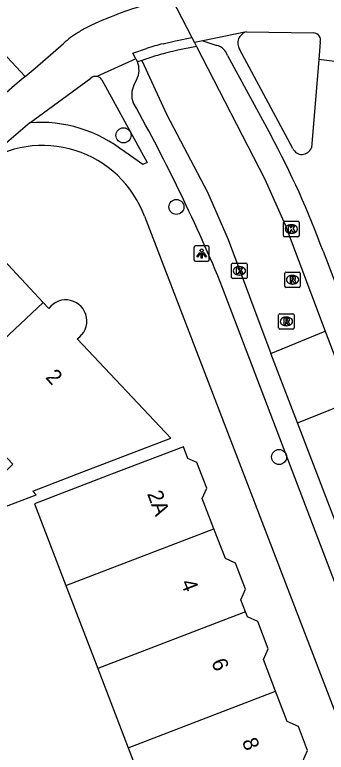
# Model space of a CAD drawing. Extents: x 159961 to 160856, y 382704 to 383353.
# Drawn here: x 160441.41 to 160461.63, y 383092.5 to 383140.41 of the extents above; entities that cross this region are included whole.
import ezdxf

# ---------------------------------------------------------------- set-up
doc = ezdxf.new("R2010")
doc.units = 0
for name, color, linetype in [('IMGEO_Boom', 7, 'Continuous'), ('IMGEO_Kolk', 7, 'Continuous'), ('IMGEO_Lichtpunt', 7, 'Continuous'), ('IMGEO_Pand', 7, 'Continuous'), ('IMGEO_Pand_nummerreeks', 7, 'Continuous'), ('IMGEO_Rijbaan_lokaal_open', 7, 'Continuous'), ('IMGEO_Rioolput', 7, 'Continuous'), ('IMGEO_Voetpad_open', 7, 'Continuous')]:
    doc.layers.add(name, color=color, linetype=linetype)

msp = doc.modelspace()

# ---------------------------------------------------------------- linework, layer by layer
at = {"layer": 'IMGEO_Boom'}
for centre in [(160448.468, 383132.579), (160451.902, 383127.928), (160458.566, 383111.683)]:
    msp.add_circle(centre, 0.489, dxfattribs=at)
at = {"layer": 'IMGEO_Kolk'}
for p, q in [((160458.86, 383126.068), (160458.86, 383126.92)), ((160458.935, 383126.994), (160459.787, 383126.994)), ((160459.861, 383126.92), (160459.861, 383126.068)), ((160459.348, 383126.774), (160459.373, 383126.774)), ((160459.787, 383125.994), (160458.935, 383125.994)), ((160459.371, 383126.214), (160459.346, 383126.214)), ((160455.488, 383123.353), (160455.488, 383124.205)), ((160455.563, 383124.279), (160456.415, 383124.279)), ((160455.976, 383124.059), (160456.001, 383124.059)), ((160456.489, 383124.205), (160456.489, 383123.353)), ((160456.415, 383123.279), (160455.563, 383123.279)), ((160455.999, 383123.499), (160455.974, 383123.499))]:
    msp.add_line(p, q, dxfattribs=at)
for points in [[(160458.86, 383126.068), (160458.86, 383126.92)], [(160458.935, 383126.994), (160459.787, 383126.994)], [(160459.861, 383126.92), (160459.861, 383126.068)], [(160459.181, 383126.694), (160459.304, 383126.694), (160459.304, 383126.543), (160459.434, 383126.694), (160459.598, 383126.694), (160459.452, 383126.543), (160459.605, 383126.294), (160459.453, 383126.294), (160459.368, 383126.458), (160459.304, 383126.391), (160459.304, 383126.294), (160459.181, 383126.294), (160459.181, 383126.694)], [(160459.787, 383125.994), (160458.935, 383125.994)], [(160455.488, 383123.353), (160455.488, 383124.205)], [(160455.563, 383124.279), (160456.415, 383124.279)], [(160456.489, 383124.205), (160456.489, 383123.353)], [(160455.809, 383123.979), (160455.932, 383123.979), (160455.932, 383123.828), (160456.062, 383123.979), (160456.226, 383123.979), (160456.08, 383123.828), (160456.233, 383123.579), (160456.081, 383123.579), (160455.996, 383123.743), (160455.932, 383123.676), (160455.932, 383123.579), (160455.809, 383123.579), (160455.809, 383123.979)], [(160456.415, 383123.279), (160455.563, 383123.279)]]:
    msp.add_lwpolyline(points, dxfattribs=at)
for centre, start, end in [((160458.937, 383126.918), 91.552, 178.448), ((160458.937, 383126.918), 91.552, 178.448), ((160459.785, 383126.918), 1.552, 88.448), ((160459.785, 383126.918), 1.552, 88.448), ((160458.937, 383126.07), 181.552, 268.448), ((160458.937, 383126.07), 181.552, 268.448), ((160459.785, 383126.07), 271.552, 358.448), ((160459.785, 383126.07), 271.552, 358.448), ((160455.565, 383124.203), 91.552, 178.448), ((160455.565, 383124.203), 91.552, 178.448), ((160456.413, 383124.203), 1.552, 88.448), ((160456.413, 383124.203), 1.552, 88.448), ((160455.565, 383123.355), 181.552, 268.448), ((160455.565, 383123.355), 181.552, 268.448), ((160456.413, 383123.355), 271.552, 358.448), ((160456.413, 383123.355), 271.552, 358.448)]:
    msp.add_arc(centre, 0.0765, start, end, dxfattribs=at)
for centre, major_axis, ratio, start_param, end_param in [((160459.347, 383126.494), (-0.387, 0.002), 0.722429, 4.712389, 7.853982), ((160459.372, 383126.494), (-0.39, 0.002), 0.717154, 1.570796, 4.712389), ((160455.975, 383123.779), (-0.387, 0.002), 0.722429, 4.712389, 7.853982), ((160456, 383123.779), (-0.39, 0.002), 0.717154, 1.570796, 4.712389)]:
    msp.add_ellipse(centre, major_axis=major_axis, ratio=ratio, start_param=start_param, end_param=end_param, dxfattribs=at)
at = {"layer": 'IMGEO_Lichtpunt'}
for p, q in [((160453.041, 383125.3), (160453.041, 383124.493)), ((160453.041, 383125.3), (160453.041, 383124.493)), ((160453.943, 383125.395), (160453.135, 383125.395)), ((160453.943, 383125.395), (160453.135, 383125.395)), ((160454.037, 383124.493), (160454.037, 383125.3)), ((160454.037, 383124.493), (160454.037, 383125.3)), ((160453.135, 383124.399), (160453.943, 383124.399)), ((160453.135, 383124.399), (160453.943, 383124.399))]:
    msp.add_line(p, q, dxfattribs=at)
for points in [[(160453.415, 383124.964), (160453.454, 383124.936), (160453.266, 383124.674), (160453.228, 383124.701), (160453.415, 383124.964)], [(160453.517, 383124.916), (160453.564, 383124.916), (160453.564, 383124.594), (160453.517, 383124.594), (160453.517, 383124.916)], [(160453.627, 383124.936), (160453.665, 383124.963), (160453.852, 383124.701), (160453.813, 383124.673), (160453.627, 383124.936)]]:
    msp.add_lwpolyline(points, dxfattribs=at)
msp.add_circle((160453.54, 383125.098), 0.0994, dxfattribs=at)
for centre, start, end in [((160453.135, 383125.3), 90, 180), ((160453.135, 383125.3), 90, 180), ((160453.943, 383125.3), 0, 90), ((160453.943, 383125.3), 0, 90), ((160453.135, 383124.493), 180, 270), ((160453.135, 383124.493), 180, 270), ((160453.943, 383124.493), 270, 0), ((160453.943, 383124.493), 270, 360)]:
    msp.add_arc(centre, 0.0946, start, end, dxfattribs=at)
at = {"layer": 'IMGEO_Pand'}
for points in [[(160443.261, 383121.723), (160438.942, 383126.324), (160431.36, 383119.208), (160433.108, 383117.37), (160434.361, 383118.58), (160436.962, 383115.811)], [(160436.962, 383115.811), (160443.261, 383121.723)], [(160443.622, 383121.338), (160443.261, 383121.723)], [(160436.962, 383115.811), (160441.287, 383111.207), (160439.963, 383109.901), (160440.535, 383108.364), (160442.8, 383109.232), (160442.576, 383109.47), (160445.479, 383110.586), (160451.532, 383112.912), (160445.469, 383119.371)], [(160454.334, 383107.026), (160453.581, 383108.991), (160453.875, 383109.649), (160453.229, 383111.334), (160452.646, 383111.594), (160452.356, 383112.352), (160447.688, 383110.563), (160442.695, 383108.65), (160444.731, 383103.336)], [(160444.731, 383103.336), (160454.334, 383107.026)], [(160456.381, 383101.631), (160456.084, 383102.408), (160456.389, 383103.092), (160455.739, 383104.788), (160455.079, 383105.083), (160454.334, 383107.026)], [(160444.731, 383103.336), (160446.796, 383097.947)], [(160456.381, 383101.631), (160446.796, 383097.947)], [(160458.343, 383096.468), (160457.556, 383098.521), (160457.867, 383099.219), (160457.183, 383101.001), (160456.507, 383101.303), (160456.381, 383101.631)], [(160446.796, 383097.947), (160448.772, 383092.79)], [(160448.772, 383092.79), (160458.343, 383096.468)], [(160460.412, 383091.133), (160460.11, 383091.921), (160460.421, 383092.618), (160459.822, 383094.181), (160459.095, 383094.505), (160458.343, 383096.468)], [(160448.772, 383092.79), (160450.819, 383087.447)]]:
    msp.add_lwpolyline(points, dxfattribs=at)
msp.add_arc((160444.722, 383120.52), 1.371, 303.0424, 143.3534, dxfattribs=at)
at = {"layer": 'IMGEO_Rijbaan_lokaal_open'}
for points in [[(160437.373, 383141.46), (160442.08, 383136.403)], [(160451.038, 383138.533), (160451.85, 383138.727), (160452.894, 383138.945)], [(160452.894, 383138.945), (160453.069, 383138.606)], [(160442.08, 383136.403), (160442.741, 383136.945), (160444.581, 383138.553)], [(160453.069, 383138.606), (160453.199, 383138.354)], [(160449.27, 383137.552), (160449.075, 383137.929), (160449.968, 383138.22)], [(160453.199, 383138.354), (160451.999, 383138.105), (160451.187, 383137.911)], [(160453.199, 383138.354), (160457.651, 383129.733), (160458.968, 383126.762), (160461.565, 383119.86)], [(160450.175, 383137.614), (160449.652, 383137.444)], [(160449.652, 383137.444), (160449.373, 383137.353)], [(160449.652, 383137.444), (160451.281, 383133.921), (160453.914, 383128.889), (160455.267, 383125.817), (160458.033, 383118.4)], [(160442.08, 383136.403), (160441.56, 383135.977), (160438.331, 383133.131), (160437.247, 383132.126), (160432.136, 383127.334), (160425.258, 383120.825)], [(160458.033, 383118.4), (160461.565, 383119.86)], [(160461.565, 383119.86), (160463.279, 383115.305)], [(160459.759, 383113.897), (160458.033, 383118.4)], [(160459.759, 383113.897), (160463.279, 383115.305)], [(160477.864, 383066.687), (160459.759, 383113.897)]]:
    msp.add_lwpolyline(points, dxfattribs=at)
for centre, radius, start, end in [((160457.357, 383115.779), 26.353, 106.1087, 115.1264), ((160448.945, 383134.172), 6.132, 116.943, 123.8705), ((160448.629, 383134.14), 5.988, 121.1885, 132.532), ((160454.089, 383126.117), 12.786, 103.8067, 108.8042), ((160448.241, 383136.893), 1.222, 22.1064, 32.6247), ((160454.094, 383126.135), 12.13, 103.8641, 108.8475)]:
    msp.add_arc(centre, radius, start, end, dxfattribs=at)
at = {"layer": 'IMGEO_Rioolput'}
for p, q in [((160458.94, 383122.774), (160458.94, 383123.626)), ((160459.015, 383123.7), (160459.867, 383123.7)), ((160459.941, 383123.626), (160459.941, 383122.774)), ((160459.428, 383123.48), (160459.453, 383123.48)), ((160459.867, 383122.7), (160459.015, 383122.7)), ((160459.451, 383122.92), (160459.426, 383122.92)), ((160458.539, 383120.067), (160458.539, 383120.919)), ((160458.614, 383120.993), (160459.466, 383120.993)), ((160459.027, 383120.773), (160459.052, 383120.773)), ((160459.54, 383120.919), (160459.54, 383120.067)), ((160459.05, 383120.213), (160459.025, 383120.213)), ((160459.466, 383119.993), (160458.614, 383119.993))]:
    msp.add_line(p, q, dxfattribs=at)
for points in [[(160458.94, 383122.774), (160458.94, 383123.626)], [(160459.015, 383123.7), (160459.867, 383123.7)], [(160459.941, 383123.626), (160459.941, 383122.774)], [(160459.529, 383123.398), (160459.277, 383123.4), (160459.277, 383123)], [(160459.277, 383123), (160459.401, 383123), (160459.401, 383123.162), (160459.412, 383123.162)], [(160459.455, 383123.319), (160459.401, 383123.319), (160459.401, 383123.238)], [(160459.401, 383123.238), (160459.453, 383123.238)], [(160459.459, 383123.133), (160459.53, 383123), (160459.67, 383123), (160459.605, 383123.126)], [(160459.867, 383122.7), (160459.015, 383122.7)], [(160458.539, 383120.067), (160458.539, 383120.919)], [(160458.614, 383120.993), (160459.466, 383120.993)], [(160459.128, 383120.691), (160458.876, 383120.693), (160458.876, 383120.293)], [(160459.54, 383120.919), (160459.54, 383120.067)], [(160458.876, 383120.293), (160459, 383120.293), (160459, 383120.455), (160459.011, 383120.455)], [(160459.054, 383120.612), (160459, 383120.612), (160459, 383120.531)], [(160459, 383120.531), (160459.052, 383120.531)], [(160459.058, 383120.426), (160459.129, 383120.293), (160459.269, 383120.293), (160459.204, 383120.419)], [(160459.466, 383119.993), (160458.614, 383119.993)]]:
    msp.add_lwpolyline(points, dxfattribs=at)
for centre, radius, start, end in [((160459.017, 383123.624), 0.0765, 91.552, 178.448), ((160459.017, 383123.624), 0.0765, 91.552, 178.448), ((160459.865, 383123.624), 0.0765, 1.552, 88.448), ((160459.865, 383123.624), 0.0765, 1.552, 88.448), ((160459.411, 383123.109), 0.0533, 26.0293, 88.6989), ((160459.437, 383123.427), 0.19, 274.7715, 282.9687), ((160459.461, 383123.223), 0.0964, 77.0061, 93.1865), ((160459.475, 383123.28), 0.0378, 276.6634, 79.6772), ((160459.528, 383123.288), 0.109, 350.3612, 89.416), ((160459.526, 383123.288), 0.112, 277.5842, 350.9817), ((160459.51, 383123.073), 0.108, 29.5134, 73.7905), ((160459.017, 383122.776), 0.0765, 181.552, 268.448), ((160459.017, 383122.776), 0.0765, 181.552, 268.448), ((160459.865, 383122.776), 0.0765, 271.552, 358.448), ((160459.865, 383122.776), 0.0765, 271.552, 358.448), ((160458.616, 383120.917), 0.0765, 91.552, 178.448), ((160458.616, 383120.917), 0.0765, 91.552, 178.448), ((160459.127, 383120.581), 0.109, 350.3612, 89.416), ((160459.464, 383120.917), 0.0765, 1.552, 88.448), ((160459.464, 383120.917), 0.0765, 1.552, 88.448), ((160459.01, 383120.402), 0.0533, 26.0293, 88.6989), ((160459.036, 383120.72), 0.19, 274.7715, 282.9687), ((160459.06, 383120.516), 0.0964, 77.0061, 93.1865), ((160459.074, 383120.573), 0.0378, 276.6634, 79.6772), ((160459.125, 383120.581), 0.112, 277.5842, 350.9817), ((160459.109, 383120.366), 0.108, 29.5134, 73.7905), ((160458.616, 383120.069), 0.0765, 181.552, 268.448), ((160458.616, 383120.069), 0.0765, 181.552, 268.448), ((160459.464, 383120.069), 0.0765, 271.552, 358.448), ((160459.464, 383120.069), 0.0765, 271.552, 358.448)]:
    msp.add_arc(centre, radius, start, end, dxfattribs=at)
for centre, major_axis, ratio, start_param, end_param in [((160459.427, 383123.2), (-0.387, 0.002), 0.722429, 4.712389, 7.853982), ((160459.452, 383123.2), (-0.39, 0.002), 0.717154, 1.570796, 4.712389), ((160459.026, 383120.493), (-0.387, 0.002), 0.722429, 4.712389, 7.853982), ((160459.051, 383120.493), (-0.39, 0.002), 0.717154, 1.570796, 4.712389)]:
    msp.add_ellipse(centre, major_axis=major_axis, ratio=ratio, start_param=start_param, end_param=end_param, dxfattribs=at)
at = {"layer": 'IMGEO_Voetpad_open'}
for points in [[(160451.615, 383141.47), (160452.894, 383138.945)], [(160456.453, 383139.3), (160453.608, 383138.726)], [(160456.453, 383139.3), (160460.808, 383139.248)], [(160453.608, 383138.726), (160453.069, 383138.606)], [(160453.608, 383138.726), (160454.523, 383138.425)], [(160461.241, 383138.627), (160461.146, 383137.511)], [(160459.454, 383131.73), (160455.998, 383138.169)], [(160449.27, 383137.552), (160446.735, 383136.407)], [(160455.224, 383137.768), (160458.025, 383132.588)], [(160461.146, 383137.511), (160460.66, 383131.771)], [(160464.615, 383137.077), (160461.146, 383137.511)], [(160442.386, 383133.401), (160446.353, 383136.292)], [(160447.064, 383136.18), (160450.01, 383130.817), (160449.73, 383130.69), (160448.548, 383131.499)], [(160449.15, 383135.85), (160449.327, 383136.206)], [(160442.386, 383133.401), (160439.194, 383130.656)], [(160449.837, 383127.32), (160482.444, 383042.356), (160483.179, 383041.211)], [(160461.42, 383125.049), (160482.714, 383069.227)], [(160486.314, 383044.65), (160485.994, 383044.724), (160484.611, 383044.657), (160454.903, 383122.684)]]:
    msp.add_lwpolyline(points, dxfattribs=at)
for centre, radius, start, end in [((160456.64, 383138.568), 0.756, 104.3353, 211.835), ((160460.769, 383138.759), 0.49, 344.3192, 85.4541), ((160454.275, 383137.457), 0.999, 18.1125, 75.5991), ((160448.12, 383136.829), 1.358, 332.7007, 22.7061), ((160446.664, 383135.952), 0.461, 81.1089, 132.3996), ((160446.662, 383135.95), 0.463, 29.8274, 80.9636), ((160450.339, 383135.23), 1.341, 152.4441, 202.9467), ((160350.955, 383079.957), 112.386, 22.34461, 29.1538), ((160443.044, 383124.601), 8.825, 51.4157, 94.2769), ((160408.062, 383105.555), 56.807, 20.0699, 28.4166), ((160443.225, 383124.871), 7.051, 20.3263, 124.867), ((160460.049, 383131.985), 0.647, 203.1968, 340.6975)]:
    msp.add_arc(centre, radius, start, end, dxfattribs=at)

# ---------------------------------------------------------------- texts
at = {"layer": 'IMGEO_Pand_nummerreeks'}
for s, rotation, p in [('2', 313.1893, (160443.357, 383116.828)), ('2A', 290.3743, (160449.99, 383109.301)), ('4', 291.076, (160452.167, 383103.528)), ('6', 291.076, (160454.152, 383098.376)), ('8', 291.076, (160456.14, 383093.22))]:
    msp.add_text(s, height=1, rotation=rotation, dxfattribs=at).set_placement(p)

doc.saveas('drawing.dxf')
